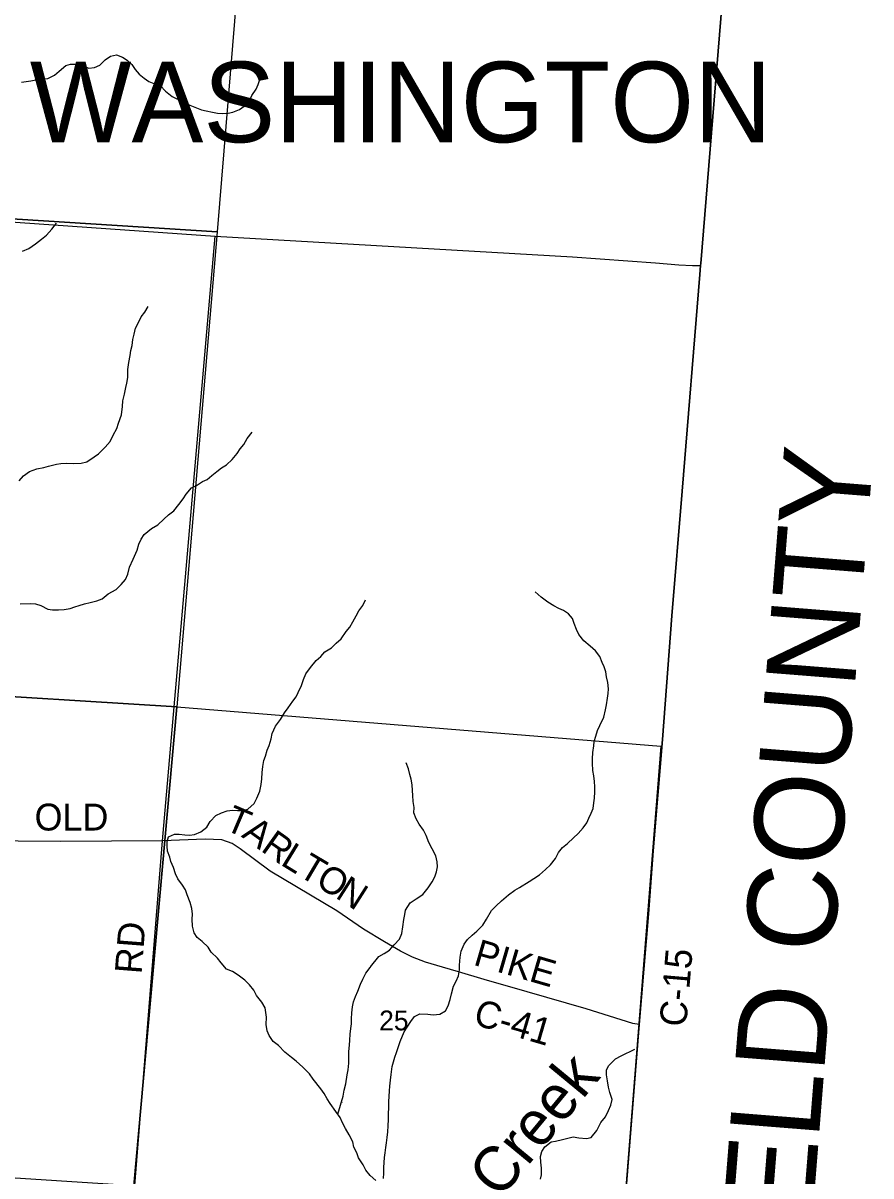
# Model space of a CAD drawing. Extents: x 1643459 to 2064572, y 425441 to 780708.
# Drawn here: x 1865505 to 1874979, y 574746 to 587623 of the extents above; entities that cross this region are included whole.
import ezdxf

# ---------------------------------------------------------------- set-up
doc = ezdxf.new("R2010")
doc.units = 0
for name, color, linetype in [('GM_X_Adjacent_County', 7, 'Continuous'), ('GM_X_Adjacent_County_Text', 7, 'Continuous'), ('GM_X_City_Street', 7, 'Continuous'), ('GM_X_Interchange_Ramps', 7, 'Continuous'), ('GM_X_Interstate_Route', 7, 'Continuous'), ('GM_X_Major_River', 7, 'Continuous'), ('GM_X_Major_River_Text', 7, 'Continuous'), ('GM_X_Minor_Lake', 7, 'Continuous'), ('GM_X_Minor_River', 7, 'Continuous'), ('GM_X_Section_Text', 7, 'Continuous'), ('GM_X_State_Route', 7, 'Continuous'), ('GM_X_Township_Subdivision', 7, 'Continuous'), ('GM_X_US_Route', 7, 'Continuous')]:
    doc.layers.add(name, color=color, linetype=linetype)

msp = doc.modelspace()

# ---------------------------------------------------------------- linework, layer by layer
at = {"layer": 'GM_X_City_Street'}
msp.add_lwpolyline([(1873465, 589685), (1873078, 584938), (1873076, 584913), (1873066, 584814), (1872869, 582396), (1872756, 581003), (1872649, 579620), (1872547, 578377), (1872495, 577673), (1872389, 576439), (1871789, 568904)], dxfattribs=at)
at = {"layer": 'GM_X_Interstate_Route'}
msp.add_lwpolyline([(1871789, 568904), (1872389, 576439), (1872495, 577673), (1872547, 578377), (1872649, 579620), (1872756, 581003), (1872869, 582396), (1873066, 584814), (1873076, 584913), (1873078, 584938), (1873465, 589685)], dxfattribs=at)
at = {"layer": 'GM_X_Major_River_Text'}
for points in [[(1867065, 578487), (1867652, 585243)], [(1866325, 569307), (1867065, 578487)]]:
    msp.add_lwpolyline(points, dxfattribs=at)
at = {"layer": 'GM_X_Minor_Lake'}
for points in [[(1873076, 584913), (1873078, 584938), (1873465, 589685), (1873557, 590897), (1873711, 592839), (1873717, 592944), (1873732, 593077), (1873789, 593878), (1873804, 594079), (1873833, 594463), (1873837, 594497)], [(1856468, 583343), (1858510, 583194), (1859246, 583155), (1859459, 583180), (1860253, 583815), (1862208, 585123), (1862648, 585485), (1862879, 585574), (1864832, 585439), (1867652, 585243), (1871645, 585012), (1872570, 584943), (1872831, 584921), (1872986, 584913), (1873076, 584913)], [(1872389, 576439), (1872495, 577673), (1872547, 578377), (1872649, 579620), (1872756, 581003), (1872869, 582396), (1873066, 584814), (1873076, 584913)], [(1872389, 576439), (1872319, 576449), (1871797, 576613), (1871136, 576802), (1870656, 576940), (1870371, 577025), (1870190, 577077), (1870000, 577132), (1869857, 577188), (1869724, 577255), (1869544, 577359), (1869310, 577502), (1869010, 577706), (1868267, 578148), (1867930, 578401), (1867841, 578460), (1867727, 578499), (1867541, 578506), (1867065, 578487), (1865923, 578481), (1864974, 578488)]]:
    msp.add_lwpolyline(points, dxfattribs=at)
at = {"layer": 'GM_X_Minor_River'}
msp.add_lwpolyline([(1873465, 589685), (1873078, 584938), (1873076, 584913), (1873066, 584814), (1872869, 582396), (1872756, 581003), (1872649, 579620), (1872547, 578377), (1872495, 577673), (1872389, 576439), (1871789, 568904)], dxfattribs=at)
at = {"layer": 'GM_X_State_Route'}
for points in [[(1862429, 591035), (1868114, 590634), (1867674, 585291), (1862085, 585646)], [(1867674, 585291), (1867222, 579986), (1861701, 580329), (1862085, 585646)], [(1861701, 580329), (1867222, 579986), (1866742, 574635), (1861324, 574987)], [(1872212, 574244), (1872208, 574199), (1866742, 574635), (1867222, 579986), (1872631, 579545)]]:
    msp.add_lwpolyline(points, close=True, dxfattribs=at)
at = {"layer": 'GM_X_US_Route'}
for points in [[(1865489, 586963), (1865541, 586971), (1865593, 586979), (1865647, 586987), (1865707, 586999), (1865781, 587003), (1865857, 587041), (1865910, 587087), (1865984, 587150), (1866036, 587162), (1866088, 587164), (1866138, 587148), (1866190, 587137), (1866242, 587119), (1866304, 587125), (1866362, 587151), (1866424, 587212), (1866484, 587254), (1866551, 587268), (1866617, 587240), (1866667, 587209), (1866721, 587159), (1866758, 587103), (1866804, 587051), (1866858, 587007), (1866912, 586970), (1866966, 586946), (1867040, 586920), (1867096, 586862), (1867170, 586804), (1867222, 586777), (1867278, 586753), (1867370, 586705), (1867443, 586677), (1867499, 586653), (1867553, 586641), (1867623, 586629), (1867677, 586617), (1867739, 586612), (1867797, 586618), (1867849, 586626), (1867925, 586657), (1867975, 586693), (1868035, 586759), (1868061, 586815), (1868108, 586883), (1868132, 586937), (1868156, 587004)], [(1865498, 585076), (1865568, 585106), (1865646, 585158), (1865710, 585208), (1865768, 585253), (1865827, 585321), (1865879, 585387)], [(1865463, 582508), (1865510, 582565), (1865576, 582615), (1865660, 582643), (1865738, 582659), (1865788, 582673), (1865878, 582695), (1865928, 582703), (1865996, 582707), (1866074, 582705), (1866153, 582707), (1866217, 582721), (1866299, 582777), (1866349, 582813), (1866421, 582885), (1866477, 582949), (1866513, 583020), (1866552, 583094), (1866570, 583154), (1866604, 583246), (1866618, 583341), (1866620, 583405), (1866640, 583479), (1866652, 583552), (1866665, 583602), (1866675, 583664), (1866677, 583754), (1866687, 583833), (1866701, 583909), (1866709, 583965), (1866723, 584021), (1866731, 584090), (1866748, 584148), (1866762, 584214), (1866794, 584278), (1866824, 584340), (1866864, 584395), (1866904, 584455)], [(1865473, 581137), (1865589, 581141), (1865645, 581137), (1865703, 581117), (1865783, 581075), (1865833, 581067), (1865900, 581069), (1865964, 581073), (1866032, 581083), (1866084, 581101), (1866134, 581119), (1866192, 581135), (1866254, 581151), (1866328, 581169), (1866390, 581191), (1866456, 581247), (1866545, 581297), (1866601, 581353), (1866649, 581407), (1866675, 581466), (1866695, 581544), (1866735, 581636), (1866782, 581735), (1866800, 581801), (1866824, 581857), (1866860, 581909), (1866942, 581977), (1867012, 582020), (1867080, 582080), (1867131, 582128), (1867189, 582176), (1867247, 582244), (1867295, 582310), (1867327, 582361), (1867387, 582431), (1867442, 582459), (1867510, 582503), (1867562, 582525), (1867614, 582569), (1867672, 582613), (1867724, 582653), (1867778, 582688), (1867840, 582748), (1867897, 582814), (1867931, 582866), (1867971, 582916), (1868011, 582983), (1868065, 583053)], [(1867158, 578259), (1867144, 578307), (1867120, 578372), (1867114, 578430), (1867115, 578482), (1867129, 578532), (1867199, 578564), (1867251, 578562), (1867311, 578556), (1867365, 578552), (1867421, 578560), (1867491, 578588), (1867559, 578642), (1867597, 578705), (1867658, 578771), (1867724, 578801), (1867786, 578825), (1867846, 578831), (1867902, 578829), (1867964, 578829), (1868018, 578841), (1868086, 578907), (1868116, 578965), (1868151, 579043), (1868167, 579116), (1868173, 579180), (1868177, 579252), (1868185, 579320), (1868195, 579385), (1868213, 579435), (1868231, 579503), (1868256, 579555), (1868278, 579628), (1868290, 579686), (1868326, 579770), (1868380, 579844), (1868428, 579919), (1868466, 579973), (1868519, 580047), (1868557, 580097), (1868579, 580147), (1868617, 580224), (1868637, 580290), (1868665, 580354), (1868716, 580424), (1868782, 580503), (1868832, 580549), (1868876, 580601), (1868950, 580645), (1869004, 580695), (1869060, 580745), (1869117, 580826), (1869157, 580876), (1869189, 580936), (1869227, 581002), (1869257, 581056), (1869301, 581119), (1869333, 581181)], [(1871904, 579657), (1871922, 579720), (1871948, 579776), (1871994, 579870), (1872012, 579950), (1872026, 580007), (1872037, 580083), (1872043, 580135), (1872045, 580185), (1872039, 580258), (1872025, 580322), (1872015, 580376), (1871999, 580432), (1871977, 580482), (1871949, 580547), (1871903, 580609), (1871841, 580663), (1871771, 580721), (1871715, 580794), (1871689, 580850), (1871662, 580916), (1871644, 580971), (1871600, 581025), (1871542, 581061), (1871490, 581085), (1871434, 581115), (1871370, 581155), (1871296, 581212), (1871226, 581268)], [(1869533, 574718), (1869537, 574778), (1869537, 574841), (1869539, 574895), (1869545, 574953), (1869551, 575005), (1869560, 575063), (1869566, 575116), (1869574, 575174), (1869582, 575240), (1869586, 575304), (1869590, 575375), (1869590, 575441), (1869592, 575511), (1869592, 575577), (1869595, 575632), (1869601, 575698), (1869605, 575750), (1869609, 575816), (1869617, 575880), (1869631, 575967), (1869645, 576021), (1869659, 576071), (1869677, 576125), (1869698, 576182), (1869720, 576246), (1869764, 576356), (1869796, 576408), (1869838, 576471), (1869880, 576525), (1869938, 576555), (1870029, 576551), (1870089, 576545), (1870163, 576553), (1870227, 576591), (1870255, 576647), (1870277, 576717), (1870291, 576781), (1870313, 576866), (1870343, 576922), (1870372, 576980), (1870380, 577046), (1870382, 577101), (1870390, 577189), (1870402, 577257), (1870434, 577335), (1870470, 577388), (1870523, 577436), (1870577, 577478), (1870641, 577546), (1870683, 577614), (1870739, 577711), (1870791, 577761), (1870850, 577817), (1870930, 577885), (1871000, 577939), (1871052, 577969), (1871162, 578036), (1871214, 578068), (1871276, 578108), (1871343, 578168), (1871397, 578220), (1871455, 578290), (1871489, 578357), (1871533, 578413), (1871587, 578459), (1871656, 578521), (1871708, 578571), (1871764, 578634), (1871804, 578690), (1871826, 578740), (1871854, 578798), (1871876, 578848), (1871884, 578913), (1871891, 578967), (1871895, 579037), (1871895, 579091), (1871891, 579151), (1871881, 579216), (1871871, 579276), (1871869, 579356), (1871869, 579406), (1871873, 579475), (1871882, 579549), (1871888, 579599), (1871904, 579657)], [(1869388, 577081), (1869479, 577198), (1869539, 577230), (1869601, 577266), (1869651, 577328), (1869710, 577390), (1869738, 577452), (1869750, 577527), (1869760, 577609), (1869772, 577665), (1869780, 577715), (1869832, 577796), (1869899, 577840), (1869971, 577890), (1870033, 577962), (1870075, 578032), (1870107, 578087), (1870125, 578141), (1870135, 578197), (1870131, 578255), (1870116, 578321), (1870076, 578400), (1870038, 578470), (1870008, 578548), (1869980, 578607), (1869930, 578675), (1869896, 578735), (1869870, 578803), (1869874, 578862), (1869864, 578928), (1869860, 578994), (1869856, 579050), (1869853, 579115), (1869841, 579177), (1869827, 579231), (1869813, 579291), (1869787, 579358)], [(1869447, 574696), (1869385, 574750), (1869335, 574811), (1869307, 574871), (1869255, 574947), (1869235, 575003), (1869201, 575066), (1869189, 575128), (1869149, 575206), (1869109, 575274), (1869075, 575339), (1869050, 575399), (1869000, 575465), (1868938, 575556), (1868902, 575608), (1868868, 575668), (1868832, 575718), (1868748, 575827), (1868706, 575885), (1868632, 575959), (1868556, 576028), (1868504, 576068), (1868430, 576130), (1868358, 576202), (1868298, 576249), (1868254, 576313), (1868232, 576367), (1868220, 576437), (1868225, 576520), (1868211, 576622), (1868175, 576688), (1868113, 576761), (1868083, 576819), (1868037, 576881), (1867985, 576932), (1867909, 576988), (1867847, 577028), (1867777, 577056), (1867717, 577126), (1867679, 577177), (1867607, 577245), (1867573, 577301), (1867507, 577363), (1867449, 577410), (1867417, 577462), (1867397, 577534), (1867395, 577612), (1867398, 577669), (1867390, 577733), (1867374, 577801), (1867340, 577886), (1867320, 577942), (1867288, 577994), (1867234, 578066), (1867208, 578121), (1867188, 578189), (1867158, 578259)], [(1869174, 576442), (1869176, 576501), (1869180, 576567), (1869186, 576636), (1869196, 576690), (1869220, 576750), (1869244, 576808), (1869276, 576889), (1869302, 576943), (1869337, 577009), (1869383, 577073), (1869387, 577079)], [(1869024, 575436), (1869082, 575638), (1869094, 575702), (1869110, 575774), (1869128, 575875), (1869139, 575929), (1869147, 576007), (1869147, 576134), (1869153, 576206), (1869157, 576264), (1869161, 576328), (1869171, 576421), (1869174, 576442)], [(1871287, 574709), (1871297, 574759), (1871299, 574831), (1871289, 574898), (1871285, 574964), (1871303, 575020), (1871336, 575072), (1871406, 575126), (1871456, 575134), (1871532, 575154), (1871650, 575182), (1871714, 575170), (1871800, 575164), (1871854, 575174), (1871916, 575255), (1871961, 575343), (1872013, 575407), (1872045, 575475), (1872071, 575536), (1872087, 575598), (1872061, 575676), (1872047, 575736), (1872036, 575807), (1872026, 575875), (1872026, 575929), (1872050, 575981), (1872126, 576053), (1872188, 576088), (1872342, 576161)], [(1869068, 575570), (1869067, 575567)]]:
    msp.add_lwpolyline(points, dxfattribs=at)

# ---------------------------------------------------------------- texts
at = {"layer": 'GM_X_Adjacent_County'}
msp.add_text('25', height=221, rotation=0, dxfattribs=at).set_placement((1869484, 576372))
at = {"layer": 'GM_X_Adjacent_County_Text'}
msp.add_text('WASHINGTON', height=900, rotation=0, dxfattribs=at).set_placement((1865581, 586291))
at = {"layer": 'GM_X_Interchange_Ramps'}
msp.add_text('Creek', height=500, rotation=50.4522, dxfattribs=at).set_placement((1870833, 574475))
at = {"layer": 'GM_X_Major_River'}
msp.add_text('RD', height=300, rotation=85.5256, dxfattribs=at).set_placement((1866829, 576995))
at = {"layer": 'GM_X_Section_Text'}
for s, rotation, p in [('OLD', 0.0013, (1865634, 578604)), ('T', 336.9714, (1867744, 578618)), ('A', 324.1079, (1867935, 578539)), ('R', 324.5363, (1868151, 578383)), ('L', 328.5291, (1868371, 578227)), ('T', 329.3839, (1868566, 578107)), ('O', 329.1449, (1868759, 577993)), ('N', 327.4274, (1868984, 577859)), ('PIKE', 343.8037, (1870526, 577106)), ('C-15', 85.1793, (1872914, 576405)), ('C-41', 343.7258, (1870523, 576441))]:
    msp.add_text(s, height=300, rotation=rotation, dxfattribs=at).set_placement(p)
at = {"layer": 'GM_X_Township_Subdivision'}
msp.add_text('FAIRFIELD COUNTY', height=1000, rotation=85.4373, dxfattribs=at).set_placement((1873987, 570032))

doc.saveas('drawing.dxf')
